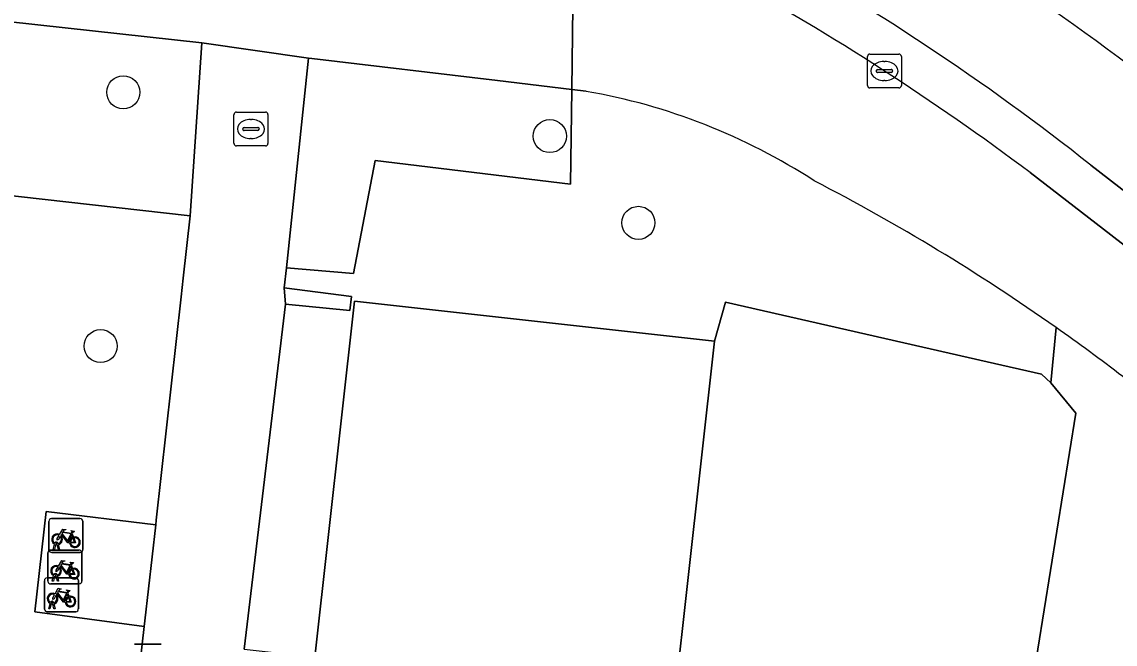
# Model space of a CAD drawing. Extents: x 161928 to 163071, y 386474 to 387428.
# Drawn here: x 162390.11 to 162422.4, y 386707.21 to 386725.6 of the extents above; entities that cross this region are included whole.
import ezdxf

# ---------------------------------------------------------------- set-up
doc = ezdxf.new("R2010")
doc.units = 0
for name, color, linetype in [('IMGEO_Boom', 7, 'Continuous'), ('IMGEO_Fietsenrek', 7, 'Continuous'), ('IMGEO_Groenvoorziening', 7, 'Continuous'), ('IMGEO_Haag', 7, 'Continuous'), ('IMGEO_Hek', 7, 'Continuous'), ('IMGEO_Kolk', 7, 'Continuous'), ('IMGEO_Lichtmast', 7, 'Continuous'), ('IMGEO_Pand', 7, 'Continuous'), ('IMGEO_Rijbaan_lokaal_gesloten', 7, 'Continuous'), ('IMGEO_Rijbaan_lokaal_open', 7, 'Continuous'), ('IMGEO_Voetpad_open', 7, 'Continuous')]:
    doc.layers.add(name, color=color, linetype=linetype)

msp = doc.modelspace()

# ---------------------------------------------------------------- linework, layer by layer
at = {"layer": 'IMGEO_Boom'}
for centre in [(162393.105, 386723.516), (162405.702, 386722.222), (162408.318, 386719.658), (162392.437, 386716.018)]:
    msp.add_circle(centre, 0.489, dxfattribs=at)
at = {"layer": 'IMGEO_Fietsenrek'}
for p, q in [((162390.91, 386709.997), (162390.91, 386710.838)), ((162390.91, 386710.838), (162390.91, 386709.997)), ((162390.985, 386710.922), (162391.826, 386710.922)), ((162391.826, 386710.922), (162390.985, 386710.922)), ((162391.91, 386710.847), (162391.91, 386710.006)), ((162391.91, 386710.006), (162391.91, 386710.847)), ((162391.597, 386710.471), (162391.633, 386710.376)), ((162390.956, 386709.992), (162391.797, 386709.992)), ((162391.797, 386709.992), (162390.956, 386709.992)), ((162391.037, 386710.006), (162391.076, 386710.166)), ((162391.071, 386710.006), (162391.037, 386710.006)), ((162391.106, 386710.154), (162391.071, 386710.006)), ((162391.148, 386710.178), (162391.147, 386710.182)), ((162391.189, 386710.006), (162391.155, 386710.148)), ((162391.179, 386710.189), (162391.18, 386710.182)), ((162391.187, 386710.152), (162391.222, 386710.006)), ((162391.222, 386710.006), (162391.189, 386710.006)), ((162390.881, 386709.067), (162390.881, 386709.908)), ((162390.881, 386709.908), (162390.881, 386709.067)), ((162391.835, 386709.922), (162390.994, 386709.922)), ((162390.994, 386709.922), (162391.835, 386709.922)), ((162391.881, 386709.917), (162391.881, 386709.076)), ((162391.881, 386709.076), (162391.881, 386709.917)), ((162391.568, 386709.541), (162391.604, 386709.446)), ((162390.778, 386708.245), (162390.778, 386709.086)), ((162390.778, 386709.086), (162390.778, 386708.245)), ((162390.853, 386709.17), (162391.694, 386709.17)), ((162391.694, 386709.17), (162390.853, 386709.17)), ((162391.008, 386709.076), (162391.047, 386709.236)), ((162391.042, 386709.076), (162391.008, 386709.076)), ((162391.077, 386709.224), (162391.042, 386709.076)), ((162391.119, 386709.248), (162391.118, 386709.252)), ((162391.16, 386709.076), (162391.126, 386709.218)), ((162391.15, 386709.259), (162391.151, 386709.252)), ((162391.158, 386709.222), (162391.193, 386709.076)), ((162391.193, 386709.076), (162391.16, 386709.076)), ((162391.778, 386709.095), (162391.778, 386708.254)), ((162391.778, 386708.254), (162391.778, 386709.095)), ((162391.806, 386708.992), (162390.965, 386708.992)), ((162390.965, 386708.992), (162391.806, 386708.992)), ((162391.465, 386708.719), (162391.501, 386708.624)), ((162390.905, 386708.254), (162390.944, 386708.414)), ((162390.974, 386708.402), (162390.939, 386708.254)), ((162391.016, 386708.426), (162391.015, 386708.43)), ((162391.057, 386708.254), (162391.023, 386708.396)), ((162391.047, 386708.437), (162391.048, 386708.43)), ((162391.055, 386708.4), (162391.09, 386708.254)), ((162391.703, 386708.17), (162390.862, 386708.17)), ((162390.862, 386708.17), (162391.703, 386708.17)), ((162390.939, 386708.254), (162390.905, 386708.254)), ((162391.09, 386708.254), (162391.057, 386708.254))]:
    msp.add_line(p, q, dxfattribs=at)
for points in [[(162391.244, 386710.396), (162391.192, 386710.306), (162391.152, 386710.281), (162391.153, 386710.328), (162391.208, 386710.422)], [(162391.223, 386710.448), (162391.318, 386710.612), (162391.404, 386710.598), (162391.406, 386710.589), (162391.35, 386710.578), (162391.323, 386710.533), (162391.579, 386710.492)], [(162391.519, 386710.204), (162391.469, 386710.204), (162391.278, 386710.455), (162391.259, 386710.423)], [(162391.566, 386710.467), (162391.309, 386710.508), (162391.292, 386710.479), (162391.459, 386710.259), (162391.566, 386710.467)], [(162391.614, 386710.369), (162391.584, 386710.446), (162391.475, 386710.228), (162391.518, 386710.228)], [(162391.548, 386710.228), (162391.668, 386710.227), (162391.624, 386710.341)], [(162391.644, 386710.348), (162391.699, 386710.203), (162391.549, 386710.203)], [(162391.579, 386710.492), (162391.604, 386710.541), (162391.598, 386710.545), (162391.575, 386710.549), (162391.563, 386710.556), (162391.562, 386710.559), (162391.564, 386710.564), (162391.659, 386710.549), (162391.661, 386710.539), (162391.651, 386710.526), (162391.639, 386710.52), (162391.625, 386710.526), (162391.597, 386710.471)], [(162391.194, 386709.518), (162391.289, 386709.682), (162391.375, 386709.668), (162391.377, 386709.659), (162391.321, 386709.648), (162391.294, 386709.603), (162391.55, 386709.562)], [(162391.215, 386709.466), (162391.163, 386709.376), (162391.123, 386709.351), (162391.124, 386709.398), (162391.179, 386709.492)], [(162391.49, 386709.274), (162391.44, 386709.274), (162391.249, 386709.525), (162391.23, 386709.493)], [(162391.537, 386709.537), (162391.28, 386709.578), (162391.263, 386709.549), (162391.43, 386709.329), (162391.537, 386709.537)], [(162391.585, 386709.439), (162391.555, 386709.516), (162391.446, 386709.298), (162391.489, 386709.298)], [(162391.519, 386709.298), (162391.639, 386709.297), (162391.595, 386709.411)], [(162391.615, 386709.418), (162391.67, 386709.273), (162391.52, 386709.273)], [(162391.55, 386709.562), (162391.575, 386709.611), (162391.569, 386709.615), (162391.546, 386709.619), (162391.534, 386709.626), (162391.533, 386709.629), (162391.535, 386709.634), (162391.63, 386709.619), (162391.632, 386709.609), (162391.622, 386709.596), (162391.61, 386709.59), (162391.596, 386709.596), (162391.568, 386709.541)], [(162391.091, 386708.696), (162391.186, 386708.86), (162391.272, 386708.846), (162391.274, 386708.837), (162391.218, 386708.826), (162391.191, 386708.781), (162391.447, 386708.74)], [(162391.387, 386708.452), (162391.337, 386708.452), (162391.146, 386708.703), (162391.127, 386708.671)], [(162391.434, 386708.715), (162391.177, 386708.756), (162391.16, 386708.727), (162391.327, 386708.507), (162391.434, 386708.715)], [(162391.482, 386708.617), (162391.452, 386708.694), (162391.343, 386708.476), (162391.386, 386708.476)], [(162391.447, 386708.74), (162391.472, 386708.789), (162391.466, 386708.793), (162391.443, 386708.797), (162391.431, 386708.804), (162391.43, 386708.807), (162391.432, 386708.812), (162391.527, 386708.797), (162391.529, 386708.787), (162391.519, 386708.774), (162391.507, 386708.768), (162391.493, 386708.774), (162391.465, 386708.719)], [(162391.112, 386708.644), (162391.06, 386708.554), (162391.02, 386708.529), (162391.021, 386708.576), (162391.076, 386708.67)], [(162391.416, 386708.476), (162391.536, 386708.475), (162391.492, 386708.589)], [(162391.512, 386708.596), (162391.567, 386708.451), (162391.417, 386708.451)]]:
    msp.add_lwpolyline(points, dxfattribs=at)
for centre, radius, start, end in [((162390.988, 386710.844), 0.0779, 92.4484, 184.2845), ((162390.988, 386710.844), 0.0779, 92.4484, 184.2845), ((162391.832, 386710.844), 0.0779, 2.4484, 94.2845), ((162391.832, 386710.844), 0.0779, 2.4484, 94.2845), ((162391.15, 386710.307), 0.159, 62.6766, 242.1369), ((162391.15, 386710.307), 0.129, 63.3192, 238.903), ((162391.15, 386710.307), 0.129, 283.6043, 43.4302), ((162391.15, 386710.307), 0.159, 283.5766, 46.6042), ((162391.677, 386710.223), 0.159, 113.3408, 178.3217), ((162391.677, 386710.223), 0.159, 187.0065, 105.7708), ((162391.677, 386710.223), 0.129, 113.923, 177.9556), ((162391.677, 386710.223), 0.129, 188.6715, 104.5883), ((162390.959, 386709.914), 0.0779, 92.4484, 184.2845), ((162390.959, 386709.914), 0.0779, 92.4484, 184.2845), ((162390.988, 386710), 0.0779, 182.4484, 274.2845), ((162390.988, 386710), 0.0779, 182.4484, 274.2845), ((162391.13, 386710.178), 0.0499, 12.8025, 158.6934), ((162391.15, 386710.307), 0.159, 253.9967, 271.7867), ((162391.13, 386710.178), 0.0174, 12.8025, 163.4502), ((162391.15, 386710.307), 0.129, 253.415, 269.0204), ((162391.803, 386709.914), 0.0779, 2.4484, 94.2845), ((162391.803, 386709.914), 0.0779, 2.4484, 94.2845), ((162391.832, 386710), 0.0779, 272.4484, 4.2845), ((162391.832, 386710), 0.0779, 272.4484, 4.2845), ((162391.121, 386709.377), 0.159, 62.6766, 242.1369), ((162391.121, 386709.377), 0.129, 63.3192, 238.903), ((162391.121, 386709.377), 0.129, 283.6043, 43.4302), ((162391.121, 386709.377), 0.159, 283.5766, 46.6042), ((162391.648, 386709.293), 0.159, 113.3408, 178.3217), ((162391.648, 386709.293), 0.159, 187.0065, 105.7708), ((162391.648, 386709.293), 0.129, 113.923, 177.9556), ((162391.648, 386709.293), 0.129, 188.6715, 104.5883), ((162390.856, 386709.092), 0.0779, 92.4484, 184.2845), ((162390.856, 386709.092), 0.0779, 92.4484, 184.2845), ((162390.959, 386709.07), 0.0779, 182.4484, 274.2845), ((162390.959, 386709.07), 0.0779, 182.4484, 274.2845), ((162391.101, 386709.248), 0.0499, 12.8025, 158.6934), ((162391.121, 386709.377), 0.159, 253.9967, 271.7867), ((162391.101, 386709.248), 0.0174, 12.8025, 163.4502), ((162391.121, 386709.377), 0.129, 253.415, 269.0204), ((162391.7, 386709.092), 0.0779, 2.4484, 94.2845), ((162391.7, 386709.092), 0.0779, 2.4484, 94.2845), ((162391.803, 386709.07), 0.0779, 272.4484, 4.2845), ((162391.803, 386709.07), 0.0779, 272.4484, 4.2845), ((162391.018, 386708.555), 0.159, 62.6766, 242.1369), ((162391.018, 386708.555), 0.129, 63.3192, 238.903), ((162390.998, 386708.426), 0.0499, 12.8025, 158.6934), ((162391.018, 386708.555), 0.159, 253.9967, 271.7867), ((162390.998, 386708.426), 0.0174, 12.8025, 163.4502), ((162391.018, 386708.555), 0.129, 253.415, 269.0204), ((162391.018, 386708.555), 0.129, 283.6043, 43.4302), ((162391.018, 386708.555), 0.159, 283.5766, 46.6042), ((162391.545, 386708.471), 0.159, 113.3408, 178.3217), ((162391.545, 386708.471), 0.159, 187.0065, 105.7708), ((162391.545, 386708.471), 0.129, 113.923, 177.9556), ((162391.545, 386708.471), 0.129, 188.6715, 104.5883), ((162390.856, 386708.248), 0.0779, 182.4484, 274.2845), ((162390.856, 386708.248), 0.0779, 182.4484, 274.2845), ((162391.7, 386708.248), 0.0779, 272.4484, 4.2845), ((162391.7, 386708.248), 0.0779, 272.4484, 4.2845)]:
    msp.add_arc(centre, radius, start, end, dxfattribs=at)
at = {"layer": 'IMGEO_Groenvoorziening'}
for points in [[(162395.425, 386724.974), (162356.309, 386729.283), (162355.858, 386729.333), (162355.179, 386722.702), (162357.411, 386722.557), (162357.984, 386726.402), (162368.614, 386725.015), (162368.417, 386722.87), (162395.081, 386719.869)], [(162406.356, 386723.597), (162404.155, 386723.864), (162398.674, 386724.518), (162398.579, 386724.529), (162397.924, 386718.328), (162399.908, 386718.167), (162400.545, 386721.503), (162406.309, 386720.802)], [(162397.894, 386717.26), (162399.793, 386717.072), (162399.847, 386717.48), (162397.858, 386717.736)], [(162415.956, 386673.335), (162419.025, 386698.487), (162419.929, 386705.897), (162421.239, 386714.038), (162420.498, 386714.935), (162420.226, 386715.189), (162418.617, 386715.556), (162410.886, 386717.317), (162410.567, 386716.163), (162408.604, 386698.572), (162406.633, 386680.906), (162404.676, 386663.37), (162414.605, 386662.262), (162415.396, 386668.743)]]:
    msp.add_lwpolyline(points, close=True, dxfattribs=at)
for points in [[(162406.78, 386723.545), (162406.356, 386723.597), (162406.309, 386720.802), (162400.545, 386721.503), (162399.908, 386718.167), (162397.924, 386718.328), (162397.858, 386717.736), (162399.847, 386717.48), (162399.793, 386717.072), (162397.894, 386717.26), (162396.674, 386707.06), (162398.541, 386706.853), (162398.76, 386706.829), (162399.934, 386717.343), (162410.567, 386716.163), (162410.886, 386717.317)], [(162352.777, 386665.208), (162379.825, 386662.147), (162388.389, 386661.027), (162389.998, 386674.427), (162390.523, 386679.138), (162387.254, 386679.443), (162387.662, 386682.49), (162390.842, 386682.113), (162390.855, 386682.231), (162391.768, 386690.344), (162388.542, 386690.74), (162388.84, 386693.641), (162392.088, 386693.312), (162392.104, 386693.458), (162393.726, 386707.73), (162390.491, 386708.162), (162390.827, 386711.133), (162394.064, 386710.734), (162394.079, 386710.869), (162394.818, 386717.477), (162394.878, 386718.02), (162395.081, 386719.869), (162368.417, 386722.87)], [(162410.886, 386717.317), (162418.617, 386715.556), (162420.226, 386715.189), (162420.498, 386714.935), (162420.654, 386716.567)], [(162420.654, 386716.567), (162420.498, 386714.935), (162421.239, 386714.038), (162419.929, 386705.897), (162419.025, 386698.487), (162426.348, 386700.9), (162429.914, 386702.07), (162433.117, 386699.61), (162438.957, 386702.466), (162432.043, 386707.794), (162422.621, 386715.119)]]:
    msp.add_lwpolyline(points, dxfattribs=at)
for centre, radius, start, end in [((162403.68, 386705.767), 18.046, 56.9949, 80.1085), ((162385.521, 386666.711), 60.991, 54.82851, 62.68422), ((162386.272, 386667.802), 59.667, 52.46868, 54.8143)]:
    msp.add_arc(centre, radius, start, end, dxfattribs=at)
at = {"layer": 'IMGEO_Haag'}
msp.add_lwpolyline([(162397.894, 386717.26), (162399.793, 386717.072), (162399.847, 386717.48), (162397.858, 386717.736)], close=True, dxfattribs=at)
at = {"layer": 'IMGEO_Hek'}
for points in [[(162410.567, 386716.163), (162410.886, 386717.317), (162418.617, 386715.556)], [(162418.617, 386715.556), (162420.226, 386715.189)], [(162420.226, 386715.189), (162420.498, 386714.935)]]:
    msp.add_lwpolyline(points, dxfattribs=at)
at = {"layer": 'IMGEO_Kolk'}
for p, q in [((162415.083, 386723.72), (162415.083, 386724.572)), ((162415.158, 386724.646), (162416.01, 386724.646)), ((162416.084, 386724.572), (162416.084, 386723.72)), ((162415.385, 386724.189), (162415.783, 386724.189)), ((162415.571, 386724.426), (162415.596, 386724.426)), ((162415.342, 386724.14), (162415.342, 386724.152)), ((162415.78, 386724.103), (162415.382, 386724.103)), ((162415.594, 386723.866), (162415.569, 386723.866)), ((162415.826, 386724.152), (162415.826, 386724.14)), ((162416.01, 386723.646), (162415.158, 386723.646)), ((162396.45, 386722.931), (162397.302, 386722.931)), ((162396.375, 386722.005), (162396.375, 386722.857)), ((162396.863, 386722.711), (162396.888, 386722.711)), ((162397.376, 386722.857), (162397.376, 386722.005)), ((162396.634, 386722.425), (162396.634, 386722.437)), ((162397.072, 386722.388), (162396.674, 386722.388)), ((162396.677, 386722.474), (162397.075, 386722.474)), ((162397.118, 386722.437), (162397.118, 386722.425)), ((162397.302, 386721.931), (162396.45, 386721.931)), ((162396.886, 386722.151), (162396.861, 386722.151))]:
    msp.add_line(p, q, dxfattribs=at)
for points in [[(162415.083, 386723.72), (162415.083, 386724.572)], [(162415.158, 386724.646), (162416.01, 386724.646)], [(162416.084, 386724.572), (162416.084, 386723.72)], [(162416.01, 386723.646), (162415.158, 386723.646)], [(162396.45, 386722.931), (162397.302, 386722.931)], [(162396.375, 386722.005), (162396.375, 386722.857)], [(162397.376, 386722.857), (162397.376, 386722.005)], [(162397.302, 386721.931), (162396.45, 386721.931)]]:
    msp.add_lwpolyline(points, dxfattribs=at)
for centre, radius, start, end in [((162415.16, 386724.57), 0.0765, 91.552, 178.448), ((162415.16, 386724.57), 0.0765, 91.552, 178.448), ((162416.008, 386724.57), 0.0765, 1.552, 88.448), ((162416.008, 386724.57), 0.0765, 1.552, 88.448), ((162415.382, 386724.149), 0.0403, 85.8775, 175.7526), ((162415.787, 386724.151), 0.0386, 1.7309, 96.639), ((162415.379, 386724.139), 0.0366, 178.938, 274.7102), ((162415.783, 386724.146), 0.043, 264.8664, 352.4533), ((162415.16, 386723.722), 0.0765, 181.552, 268.448), ((162415.16, 386723.722), 0.0765, 181.552, 268.448), ((162416.008, 386723.722), 0.0765, 271.552, 358.448), ((162416.008, 386723.722), 0.0765, 271.552, 358.448), ((162396.452, 386722.855), 0.0765, 91.552, 178.448), ((162396.452, 386722.855), 0.0765, 91.552, 178.448), ((162397.3, 386722.855), 0.0765, 1.552, 88.448), ((162397.3, 386722.855), 0.0765, 1.552, 88.448), ((162396.674, 386722.434), 0.0403, 85.8775, 175.7526), ((162396.671, 386722.424), 0.0366, 178.938, 274.7102), ((162397.075, 386722.431), 0.043, 264.8664, 352.4533), ((162397.079, 386722.436), 0.0386, 1.7309, 96.639), ((162396.452, 386722.007), 0.0765, 181.552, 268.448), ((162396.452, 386722.007), 0.0765, 181.552, 268.448), ((162397.3, 386722.007), 0.0765, 271.552, 358.448), ((162397.3, 386722.007), 0.0765, 271.552, 358.448)]:
    msp.add_arc(centre, radius, start, end, dxfattribs=at)
for centre, major_axis, ratio, start_param, end_param in [((162415.57, 386724.146), (-0.387, 0.002), 0.722429, 4.712389, 7.853982), ((162415.595, 386724.146), (-0.39, 0.002), 0.717154, 1.570796, 4.712389), ((162396.862, 386722.431), (-0.387, 0.002), 0.722429, 4.712389, 7.853982), ((162396.887, 386722.431), (-0.39, 0.002), 0.717154, 1.570796, 4.712389)]:
    msp.add_ellipse(centre, major_axis=major_axis, ratio=ratio, start_param=start_param, end_param=end_param, dxfattribs=at)
at = {"layer": 'IMGEO_Lichtmast'}
for p, q in [((162393.439, 386707.211), (162394.229, 386707.211)), ((162394.229, 386707.211), (162393.439, 386707.211))]:
    msp.add_line(p, q, dxfattribs=at)
at = {"layer": 'IMGEO_Pand'}
msp.add_lwpolyline([(162397.97, 386699.752), (162408.604, 386698.572), (162410.567, 386716.163), (162399.934, 386717.343), (162398.76, 386706.829), (162399.704, 386706.725), (162399.341, 386703.445), (162398.394, 386703.549)], close=True, dxfattribs=at)
at = {"layer": 'IMGEO_Rijbaan_lokaal_gesloten'}
for points in [[(162430.693, 386714.383), (162421.683, 386721.362)], [(162419.886, 386721.149), (162424.742, 386717.397), (162425.644, 386716.69), (162429.919, 386713.4), (162444.523, 386702.105), (162445.467, 386701.372), (162446.224, 386702.363), (162430.693, 386714.383)]]:
    msp.add_lwpolyline(points, dxfattribs=at)
for centre, radius, start, end in [((162367.596, 386650.211), 93.653, 52.32138, 67.13774), ((162368.606, 386652.16), 90.244, 51.53127, 68.04338), ((162377.319, 386665.317), 71.479, 51.63558, 61.2211), ((162373.26, 386658.807), 77.849, 53.20715, 61.03138)]:
    msp.add_arc(centre, radius, start, end, dxfattribs=at)
at = {"layer": 'IMGEO_Rijbaan_lokaal_open'}
msp.add_lwpolyline([(162421.683, 386721.362), (162430.693, 386714.383), (162446.224, 386702.363), (162448.072, 386704.795), (162424.746, 386722.816)], dxfattribs=at)
for centre, radius, start, end in [((162368.606, 386652.16), 90.244, 51.53127, 68.04338), ((162377.319, 386665.317), 71.479, 51.63558, 61.2211)]:
    msp.add_arc(centre, radius, start, end, dxfattribs=at)
at = {"layer": 'IMGEO_Voetpad_open'}
for points in [[(162270.636, 386738.86), (162295.961, 386736.007), (162310.368, 386734.474), (162313.269, 386734.099), (162352.675, 386729.708), (162355.858, 386729.333), (162356.309, 386729.283), (162395.425, 386724.974), (162398.579, 386724.529), (162398.674, 386724.518), (162404.155, 386723.864), (162406.356, 386723.597), (162406.39, 386726.879), (162398.983, 386727.763), (162399.235, 386730.513), (162396.12, 386731.664), (162395.767, 386728.098), (162381.186, 386729.766), (162356.15, 386732.52), (162356.789, 386737.505)], [(162406.76, 386729.132), (162406.498, 386727.644), (162406.39, 386726.879), (162406.356, 386723.597), (162406.78, 386723.545)], [(162396.674, 386707.06), (162397.894, 386717.26), (162397.858, 386717.736), (162397.924, 386718.328), (162398.579, 386724.529), (162395.425, 386724.974), (162395.081, 386719.869), (162394.878, 386718.02), (162394.818, 386717.477), (162394.079, 386710.869), (162394.064, 386710.734), (162393.745, 386707.897), (162393.726, 386707.73), (162392.104, 386693.458)], [(162491.966, 386665.581), (162491.038, 386666.283), (162485.185, 386670.804), (162468.217, 386683.848), (162451.995, 386696.331), (162451.035, 386697.064), (162450.172, 386697.713), (162446.304, 386700.712), (162445.467, 386701.372), (162444.523, 386702.105), (162429.919, 386713.4), (162425.644, 386716.69), (162424.742, 386717.397), (162419.886, 386721.149)]]:
    msp.add_lwpolyline(points, dxfattribs=at)
msp.add_lwpolyline([(162394.064, 386710.734), (162390.827, 386711.133), (162390.491, 386708.162), (162393.726, 386707.73), (162393.745, 386707.897)], close=True, dxfattribs=at)
for centre, radius, start, end in [((162367.596, 386650.211), 93.653, 52.32138, 67.13774), ((162373.26, 386658.807), 77.849, 53.20715, 61.03138), ((162403.68, 386705.767), 18.046, 56.9949, 80.1085), ((162385.521, 386666.711), 60.991, 54.82851, 62.68422), ((162386.272, 386667.802), 59.667, 52.46868, 54.8143)]:
    msp.add_arc(centre, radius, start, end, dxfattribs=at)

doc.saveas('drawing.dxf')
